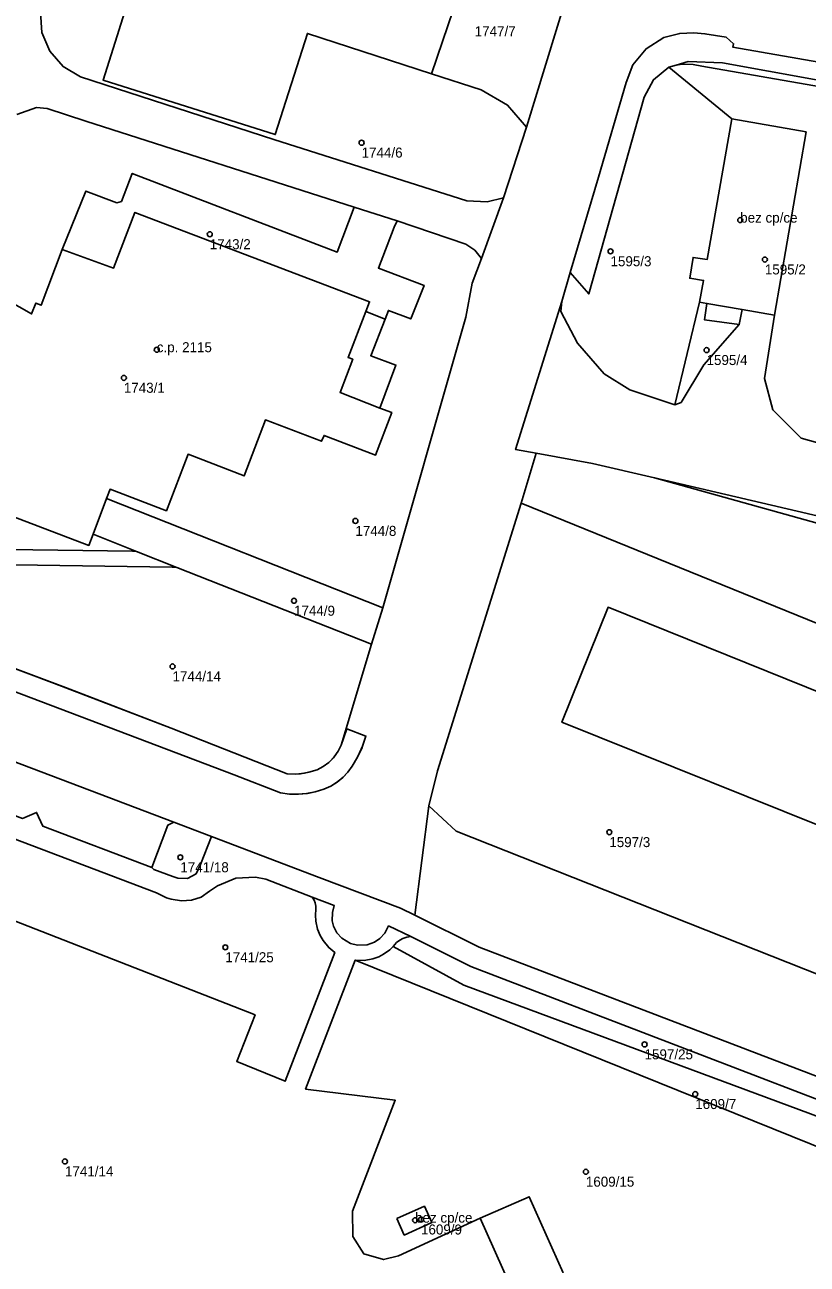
# Model space of a CAD drawing. Extents: x -878211 to -870363, y -1058464 to -1052522.
# Drawn here: x -874643.7 to -874565.6, y -1055799.9 to -1055676.2 of the extents above; entities that cross this region are included whole.
import ezdxf

# ---------------------------------------------------------------- set-up
doc = ezdxf.new("R2010")
doc.units = 0
for name, color, linetype in [('Vrstva 50', 7, 'Continuous'), ('Vrstva 51', 7, 'Continuous'), ('Vrstva 52', 7, 'Continuous')]:
    doc.layers.add(name, color=color, linetype=linetype)

msp = doc.modelspace()

# ---------------------------------------------------------------- linework, layer by layer
at = {"layer": 'Vrstva 50'}
for centre in [(-874610.1, -1055687.98994), (-874572.3, -1055695.71994), (-874625.26, -1055697.12994), (-874585.25, -1055698.82994), (-874569.84, -1055699.64994), (-874630.55, -1055708.64994), (-874575.66, -1055708.68994), (-874633.84, -1055711.45994), (-874610.72, -1055725.73994), (-874616.85, -1055733.70994), (-874628.98, -1055740.25994), (-874585.37, -1055756.79994), (-874628.2, -1055759.30994), (-874623.71, -1055768.28994), (-874581.85, -1055777.97994), (-874576.79, -1055782.93994), (-874639.72, -1055789.65994), (-874587.71, -1055790.68994), (-874604.76, -1055795.51994), (-874604.17, -1055795.45994)]:
    msp.add_circle(centre, 0.25, dxfattribs=at)
at = {"layer": 'Vrstva 51'}
for points in [[(-874588.76, -1055670.48), (-874598.57, -1055667.23), (-874602.99, -1055665.85), (-874604.82, -1055671.61), (-874600.4, -1055673.07), (-874603.12, -1055681.11), (-874598.18, -1055682.73), (-874595.53, -1055684.23), (-874593.65, -1055686.45)], [(-874640.97, -1055669.11), (-874642.17, -1055674.95), (-874642.04, -1055676.98), (-874641.24, -1055678.85), (-874639.91, -1055680.39), (-874638.16, -1055681.43), (-874618.87, -1055687.67), (-874599.6, -1055693.79), (-874597.57, -1055693.9), (-874595.95, -1055693.5), (-874593.65, -1055686.45), (-874595.53, -1055684.23), (-874598.18, -1055682.73), (-874603.12, -1055681.11), (-874615.51, -1055677.08), (-874618.73, -1055687.18), (-874635.92, -1055681.74), (-874632.75, -1055671.7)], [(-874510.92, -1055691.7), (-874510.88, -1055691.45), (-874574.07, -1055680.01), (-874577.51, -1055679.9), (-874578.71, -1055680.24), (-874578.08, -1055680.14), (-874577, -1055680.18), (-874576.14, -1055680.34), (-874546.5, -1055685.5), (-874523.07, -1055689.56), (-874523.19, -1055690.34), (-874520.81, -1055690.75), (-874520.66, -1055689.98)], [(-874573.14, -1055685.6), (-874579.43, -1055680.44), (-874580.97, -1055681.7), (-874581.9, -1055683.46), (-874587.42, -1055703.08), (-874589.28, -1055700.93), (-874590.12, -1055703.83), (-874590.2, -1055704.84), (-874588.56, -1055707.99), (-874585.88, -1055711.06), (-874583.31, -1055712.64), (-874578.84, -1055714.14), (-874576.35, -1055703.9), (-874575.96, -1055701.74), (-874577.34, -1055701.51), (-874577, -1055699.44), (-874575.61, -1055699.65)], [(-874577.34, -1055701.51), (-874575.96, -1055701.74), (-874576.35, -1055703.9), (-874575.62, -1055704.03), (-874575.86, -1055705.68), (-874572.39, -1055706.15), (-874572.12, -1055704.64), (-874568.89, -1055705.21), (-874565.73, -1055686.91), (-874573.14, -1055685.6), (-874575.61, -1055699.65), (-874577, -1055699.44)], [(-874639.99, -1055698.64), (-874634.86, -1055700.5), (-874632.73, -1055694.94), (-874609.31, -1055703.87), (-874609.67, -1055704.82), (-874607.75, -1055705.59), (-874607.43, -1055704.73), (-874605.2, -1055705.58), (-874603.86, -1055702.23), (-874608.42, -1055700.5), (-874606.84, -1055696.41), (-874606.56, -1055695.79), (-874610.84, -1055694.42), (-874612.54, -1055698.91), (-874633, -1055691.06), (-874634.08, -1055693.85), (-874634.55, -1055693.99), (-874637.65, -1055692.82)], [(-874606.56, -1055695.79), (-874606.84, -1055696.41), (-874608.42, -1055700.5), (-874603.86, -1055702.23), (-874605.2, -1055705.58), (-874607.43, -1055704.73), (-874607.75, -1055705.59), (-874609.19, -1055709.25), (-874606.68, -1055710.19), (-874608.27, -1055714.47), (-874607.09, -1055714.93), (-874608.71, -1055719.16), (-874613.85, -1055717.2), (-874614.1, -1055717.79), (-874619.7, -1055715.65), (-874621.83, -1055721.24), (-874627.42, -1055719.08), (-874629.59, -1055724.72), (-874635.22, -1055722.58), (-874635.57, -1055723.51), (-874607.99, -1055734.42), (-874599.68, -1055705.39), (-874599.05, -1055702), (-874598.13, -1055699.56), (-874598.81, -1055698.72), (-874599.68, -1055698.13)], [(-874576.35, -1055703.9), (-874578.84, -1055714.14), (-874578.2, -1055713.92), (-874575.94, -1055710.15), (-874572.39, -1055706.15), (-874575.86, -1055705.68), (-874575.62, -1055704.03)], [(-874525.27, -1055743.16), (-874534.63, -1055740.37), (-874533.14, -1055734.86), (-874534.31, -1055734.41), (-874580.87, -1055721.44), (-874587.05, -1055720), (-874592.67, -1055718.98), (-874594.18, -1055723.95), (-874528.64, -1055750.58), (-874530.98, -1055756.3), (-874523.81, -1055758.61), (-874523.07, -1055754.9), (-874522.15, -1055750.06), (-874526.43, -1055749.21), (-874526.33, -1055748.59)], [(-874525.13, -1055742.42), (-874525.51, -1055736.28), (-874529.45, -1055733.46), (-874580.87, -1055721.44), (-874534.31, -1055734.41), (-874533.14, -1055734.86), (-874534.63, -1055740.37), (-874525.27, -1055743.16), (-874525.18, -1055742.67)], [(-874628.55, -1055730.37), (-874609.11, -1055738.04), (-874607.99, -1055734.42), (-874635.57, -1055723.51), (-874636.9, -1055727.07), (-874632.58, -1055728.78)], [(-874602.52, -1055750.68), (-874603.4, -1055754.16), (-874600.67, -1055756.7), (-874555.85, -1055774.44), (-874556.66, -1055771.5), (-874556.25, -1055768.93), (-874554.9, -1055765.47), (-874555.05, -1055765.41), (-874562.35, -1055762.48), (-874562.12, -1055761.83), (-874560.47, -1055757.74), (-874590.11, -1055745.83), (-874585.5, -1055734.35), (-874555.85, -1055746.29), (-874535.93, -1055754.31), (-874530.98, -1055756.3), (-874528.64, -1055750.58), (-874594.18, -1055723.95)], [(-874698.21, -1055730.05), (-874699.79, -1055734.22), (-874693.04, -1055736.8), (-874691.64, -1055736.2), (-874691.02, -1055737.57), (-874681.34, -1055741.25), (-874679.97, -1055740.63), (-874679.34, -1055742), (-874669.69, -1055745.67), (-874668.32, -1055745.06), (-874667.67, -1055746.43), (-874655.64, -1055751), (-874654.26, -1055750.39), (-874653.61, -1055751.76), (-874643.95, -1055755.43), (-874642.56, -1055754.83), (-874641.94, -1055756.2), (-874631.04, -1055760.32), (-874629.46, -1055756.1), (-874628.84, -1055755.81), (-874682.58, -1055735.44), (-874698.49, -1055729.43)], [(-874535.93, -1055754.31), (-874555.85, -1055746.29), (-874585.5, -1055734.35), (-874590.11, -1055745.83), (-874560.47, -1055757.74), (-874562.12, -1055761.83), (-874562.35, -1055762.48), (-874555.05, -1055765.41), (-874554.9, -1055765.47), (-874554.29, -1055763.78), (-874554.13, -1055763.35), (-874541.55, -1055768.38)], [(-874629.46, -1055756.1), (-874631.04, -1055760.32), (-874630.83, -1055760.52), (-874628.96, -1055761.23), (-874628.45, -1055761.38), (-874627.48, -1055761.43), (-874626.63, -1055760.94), (-874626.18, -1055760.03), (-874625.1, -1055757.23), (-874628.84, -1055755.81)], [(-874558.27, -1055785.91), (-874599.18, -1055770.2), (-874605.2, -1055767.22), (-874605.6, -1055767.28), (-874606, -1055767.41), (-874606.29, -1055767.56), (-874606.63, -1055767.82), (-874606.94, -1055768.2), (-874599.89, -1055772.07), (-874558.81, -1055787.31), (-874558.04, -1055787.6), (-874558.66, -1055786.06)], [(-874609.86, -1055769.6), (-874610.75, -1055769.58), (-874557.63, -1055790.99), (-874556.92, -1055788.97), (-874557.58, -1055788.73), (-874558.04, -1055787.6), (-874558.81, -1055787.31), (-874599.89, -1055772.07), (-874606.94, -1055768.2), (-874607.29, -1055768.54), (-874607.9, -1055768.98), (-874608.37, -1055769.23), (-874608.99, -1055769.45)], [(-874606.58, -1055795.34), (-874605.85, -1055797), (-874603.09, -1055795.76), (-874603.83, -1055794.13)], [(-874606.58, -1055795.34), (-874603.83, -1055794.13), (-874603.09, -1055795.76), (-874605.85, -1055797)]]:
    msp.add_lwpolyline(points, close=True, dxfattribs=at)
for points in [[(-874588.76, -1055670.48), (-874593.65, -1055686.45), (-874595.95, -1055693.5), (-874598.13, -1055699.56), (-874599.05, -1055702), (-874599.68, -1055705.39), (-874607.99, -1055734.42), (-874609.11, -1055738.04), (-874612.13, -1055748.12), (-874611.56, -1055746.49), (-874609.67, -1055747.21), (-874610.004, -1055748.206), (-874610.061, -1055748.349), (-874610.501, -1055749.302), (-874611.03, -1055750.21), (-874611.48, -1055750.822), (-874611.945, -1055751.313), (-874612.532, -1055751.795), (-874613.178, -1055752.197), (-874613.87, -1055752.51), (-874614.725, -1055752.777), (-874615.514, -1055752.935), (-874616.406, -1055753.017), (-874617.302, -1055752.998), (-874618.19, -1055752.88), (-874622.82, -1055751.09), (-874665.33, -1055734.99)], [(-874632.75, -1055671.7), (-874635.92, -1055681.74), (-874618.73, -1055687.18), (-874615.51, -1055677.08), (-874603.12, -1055681.11), (-874600.4, -1055673.07)], [(-874644.51, -1055685.19), (-874642.55, -1055684.49), (-874641.51, -1055684.57), (-874637.65, -1055685.84), (-874610.84, -1055694.42), (-874606.56, -1055695.79), (-874599.68, -1055698.13), (-874598.81, -1055698.72), (-874598.13, -1055699.56), (-874595.95, -1055693.5), (-874597.57, -1055693.9), (-874599.6, -1055693.79), (-874618.87, -1055687.67), (-874638.16, -1055681.43), (-874639.91, -1055680.39), (-874641.24, -1055678.85), (-874642.04, -1055676.98), (-874642.17, -1055674.95)], [(-874682.58, -1055735.44), (-874628.84, -1055755.81), (-874625.1, -1055757.23), (-874614.33, -1055761.31), (-874606.23, -1055764.38), (-874604.79, -1055765.09), (-874603.4, -1055754.16), (-874602.52, -1055750.68), (-874594.18, -1055723.95), (-874592.67, -1055718.98), (-874594.73, -1055718.61), (-874590.12, -1055703.83), (-874589.28, -1055700.93), (-874586.46, -1055691.42), (-874583.68, -1055681.99), (-874583.01, -1055680.22), (-874581.7, -1055678.62), (-874579.92, -1055677.49), (-874578.34, -1055677.09), (-874576.94, -1055677.04), (-874575.82, -1055677.11)], [(-874544.23, -1055683.47), (-874573.03, -1055678.46), (-874572.97, -1055678.11), (-874573.7, -1055677.47), (-874575.82, -1055677.11), (-874576.94, -1055677.04), (-874578.34, -1055677.09), (-874579.92, -1055677.49), (-874581.7, -1055678.62), (-874583.01, -1055680.22), (-874583.68, -1055681.99), (-874586.46, -1055691.42), (-874589.28, -1055700.93), (-874587.42, -1055703.08), (-874581.9, -1055683.46), (-874580.97, -1055681.7), (-874579.43, -1055680.44), (-874578.71, -1055680.24), (-874577.51, -1055679.9), (-874574.07, -1055680.01), (-874510.88, -1055691.45)], [(-874575.82, -1055677.11), (-874573.7, -1055677.47), (-874572.97, -1055678.11), (-874573.03, -1055678.46), (-874544.23, -1055683.47)], [(-874546.5, -1055685.5), (-874576.14, -1055680.34), (-874577, -1055680.18), (-874578.08, -1055680.14), (-874578.71, -1055680.24), (-874579.43, -1055680.44), (-874573.14, -1055685.6), (-874565.73, -1055686.91), (-874568.89, -1055705.21), (-874569.86, -1055711.51), (-874569.06, -1055714.66), (-874566.23, -1055717.48), (-874508.05, -1055733.71)], [(-874670.47, -1055689.52), (-874643.06, -1055705.08), (-874642.63, -1055704), (-874642.11, -1055704.21), (-874639.99, -1055698.64), (-874637.65, -1055692.82), (-874634.55, -1055693.99), (-874634.08, -1055693.85), (-874633, -1055691.06), (-874612.54, -1055698.91), (-874610.84, -1055694.42), (-874637.65, -1055685.84), (-874641.51, -1055684.57), (-874642.55, -1055684.49), (-874644.51, -1055685.19)], [(-874650.03, -1055723.37), (-874637.32, -1055728.18), (-874636.9, -1055727.07), (-874635.57, -1055723.51), (-874635.22, -1055722.58), (-874629.59, -1055724.72), (-874627.42, -1055719.08), (-874621.83, -1055721.24), (-874619.7, -1055715.65), (-874614.1, -1055717.79), (-874613.85, -1055717.2), (-874608.71, -1055719.16), (-874607.09, -1055714.93), (-874608.27, -1055714.47), (-874606.68, -1055710.19), (-874609.19, -1055709.25), (-874607.75, -1055705.59), (-874609.67, -1055704.82), (-874609.31, -1055703.87), (-874632.73, -1055694.94), (-874634.86, -1055700.5), (-874639.99, -1055698.64), (-874642.11, -1055704.21), (-874642.63, -1055704), (-874643.06, -1055705.08), (-874670.47, -1055689.52)], [(-874508.05, -1055733.71), (-874566.23, -1055717.48), (-874569.06, -1055714.66), (-874569.86, -1055711.51), (-874568.89, -1055705.21), (-874572.12, -1055704.64), (-874572.39, -1055706.15), (-874575.94, -1055710.15), (-874578.2, -1055713.92), (-874578.84, -1055714.14), (-874583.31, -1055712.64), (-874585.88, -1055711.06), (-874588.56, -1055707.99), (-874590.2, -1055704.84), (-874590.12, -1055703.83), (-874594.73, -1055718.61), (-874592.67, -1055718.98), (-874587.05, -1055720), (-874580.87, -1055721.44), (-874529.45, -1055733.46)], [(-874660.32, -1055728.39), (-874632.99, -1055728.77), (-874632.58, -1055728.78), (-874636.9, -1055727.07), (-874637.32, -1055728.18), (-874650.03, -1055723.37)], [(-874721.79, -1055728.25), (-874718.97, -1055727.26), (-874718.51, -1055727.42), (-874717.49, -1055724.7), (-874703.26, -1055730.08), (-874705.04, -1055734.74), (-874674.12, -1055746.35), (-874655.51, -1055753.4), (-874630.59, -1055762.84), (-874629.59, -1055763.34), (-874629.1, -1055763.48), (-874628.07, -1055763.64), (-874627.1, -1055763.59), (-874626.13, -1055763.28), (-874625.3, -1055762.67), (-874624.49, -1055762.14), (-874622.65, -1055761.39), (-874620.68, -1055761.29)], [(-874660.44, -1055729.88), (-874629.03, -1055730.36), (-874628.55, -1055730.37), (-874632.58, -1055728.78), (-874632.99, -1055728.77), (-874660.32, -1055728.39)], [(-874651.322, -1055737.988), (-874640.763, -1055741.953), (-874629.12, -1055746.426), (-874617.52, -1055750.99), (-874616.665, -1055751), (-874616.204, -1055750.964), (-874615.361, -1055750.821), (-874614.54, -1055750.58), (-874613.938, -1055750.259), (-874613.389, -1055749.853), (-874613.305, -1055749.779), (-874612.833, -1055749.285), (-874612.439, -1055748.728), (-874612.13, -1055748.12), (-874609.11, -1055738.04), (-874628.55, -1055730.37), (-874629.03, -1055730.36), (-874660.44, -1055729.88)], [(-874665.33, -1055734.99), (-874622.82, -1055751.09), (-874618.19, -1055752.88), (-874617.302, -1055752.998), (-874616.498, -1055753.019), (-874615.605, -1055752.948), (-874614.725, -1055752.777), (-874613.87, -1055752.51), (-874613.177, -1055752.197), (-874612.601, -1055751.844), (-874612.007, -1055751.37), (-874611.48, -1055750.822), (-874611.03, -1055750.21), (-874610.501, -1055749.302), (-874610.431, -1055749.166), (-874610.004, -1055748.206), (-874609.67, -1055747.21), (-874611.56, -1055746.49), (-874612.13, -1055748.12), (-874612.439, -1055748.729), (-874612.833, -1055749.285), (-874612.906, -1055749.371), (-874613.389, -1055749.853), (-874613.938, -1055750.259), (-874614.54, -1055750.58), (-874615.361, -1055750.821)], [(-874615.361, -1055750.821), (-874615.814, -1055750.91), (-874616.665, -1055751), (-874617.52, -1055750.99), (-874629.122, -1055746.425), (-874639.65, -1055742.376), (-874651.325, -1055737.987)], [(-874649.83, -1055763.68), (-874620.73, -1055775.04), (-874622.57, -1055779.7), (-874617.74, -1055781.65), (-874612.79, -1055768.8), (-874613.38, -1055768.31), (-874613.94, -1055767.62), (-874614.24, -1055767.1), (-874614.5, -1055766.48), (-874614.67, -1055765.68), (-874614.71, -1055765.09), (-874614.66, -1055764.49), (-874614.66, -1055764.19), (-874614.73, -1055763.86), (-874614.84, -1055763.59), (-874615.04, -1055763.29), (-874619.68, -1055761.48), (-874620.68, -1055761.29), (-874622.65, -1055761.39), (-874624.49, -1055762.14), (-874625.3, -1055762.67), (-874626.13, -1055763.28), (-874627.1, -1055763.59), (-874628.07, -1055763.64), (-874629.1, -1055763.48), (-874629.59, -1055763.34), (-874630.59, -1055762.84), (-874655.51, -1055753.4)], [(-874555.85, -1055774.44), (-874600.67, -1055756.7), (-874603.4, -1055754.16), (-874604.79, -1055765.09), (-874598.36, -1055768.26), (-874517.3, -1055799.27)], [(-874517.3, -1055799.27), (-874598.36, -1055768.26), (-874604.79, -1055765.09), (-874606.23, -1055764.38), (-874614.33, -1055761.31), (-874625.1, -1055757.23), (-874626.18, -1055760.03), (-874626.63, -1055760.94), (-874627.48, -1055761.43), (-874628.45, -1055761.38), (-874628.96, -1055761.23), (-874630.83, -1055760.52), (-874631.04, -1055760.32), (-874641.94, -1055756.2), (-874642.56, -1055754.83), (-874643.95, -1055755.43)], [(-874620.68, -1055761.29), (-874619.68, -1055761.48), (-874615.04, -1055763.29), (-874612.83, -1055764.12), (-874613.02, -1055764.81), (-874613.05, -1055765.64), (-874612.9, -1055766.19), (-874612.57, -1055766.84), (-874612.09, -1055767.37), (-874611.21, -1055767.9), (-874610.51, -1055768.07), (-874609.56, -1055768.03), (-874608.8, -1055767.77), (-874608.28, -1055767.41), (-874607.79, -1055766.88), (-874607.41, -1055766.15), (-874605.2, -1055767.22), (-874599.18, -1055770.2), (-874558.27, -1055785.91)], [(-874595.33, -1055801.88), (-874598.26, -1055795.31), (-874606.43, -1055799.09), (-874607.91, -1055799.46), (-874609.89, -1055798.87), (-874610.99, -1055797.16), (-874611.01, -1055794.61), (-874606.75, -1055783.56), (-874615.7, -1055782.43), (-874610.75, -1055769.58), (-874609.86, -1055769.6), (-874608.99, -1055769.45), (-874608.37, -1055769.23), (-874607.9, -1055768.98), (-874607.29, -1055768.54), (-874606.94, -1055768.2), (-874606.63, -1055767.82), (-874606.29, -1055767.56), (-874606, -1055767.41), (-874605.6, -1055767.28), (-874605.2, -1055767.22), (-874607.41, -1055766.15), (-874607.79, -1055766.88), (-874608.28, -1055767.41), (-874608.8, -1055767.77), (-874609.56, -1055768.03), (-874610.51, -1055768.07), (-874611.21, -1055767.9), (-874612.09, -1055767.37), (-874612.57, -1055766.84), (-874612.9, -1055766.19), (-874613.05, -1055765.64), (-874613.02, -1055764.81), (-874612.83, -1055764.12), (-874615.04, -1055763.29), (-874614.84, -1055763.59), (-874614.73, -1055763.86), (-874614.66, -1055764.19), (-874614.66, -1055764.49), (-874614.71, -1055765.09), (-874614.67, -1055765.68), (-874614.5, -1055766.48), (-874614.24, -1055767.1), (-874613.94, -1055767.62), (-874613.38, -1055768.31), (-874612.79, -1055768.8), (-874617.74, -1055781.65), (-874622.57, -1055779.7), (-874620.73, -1055775.04), (-874649.83, -1055763.68)], [(-874557.63, -1055790.99), (-874610.75, -1055769.58), (-874615.7, -1055782.43), (-874606.75, -1055783.56), (-874611.01, -1055794.61), (-874610.99, -1055797.16), (-874609.89, -1055798.87), (-874607.91, -1055799.46), (-874606.43, -1055799.09), (-874598.26, -1055795.31), (-874593.36, -1055793.19), (-874589.97, -1055800.78)], [(-874589.97, -1055800.78), (-874593.36, -1055793.19), (-874598.26, -1055795.31), (-874595.33, -1055801.88)]]:
    msp.add_lwpolyline(points, dxfattribs=at)
at = {"layer": 'Vrstva 52'}
for points in [[(-874632.75, -1055671.7), (-874635.92, -1055681.74), (-874618.73, -1055687.18), (-874615.51, -1055677.08), (-874603.12, -1055681.11), (-874600.4, -1055673.07)], [(-874650.03, -1055723.37), (-874637.32, -1055728.18), (-874636.9, -1055727.07), (-874635.57, -1055723.51), (-874635.22, -1055722.58), (-874629.59, -1055724.72), (-874627.42, -1055719.08), (-874621.83, -1055721.24), (-874619.7, -1055715.65), (-874614.1, -1055717.79), (-874613.85, -1055717.2), (-874608.71, -1055719.16), (-874607.09, -1055714.93), (-874608.27, -1055714.47), (-874612.25, -1055712.93), (-874610.99, -1055709.6), (-874611.45, -1055709.43), (-874609.67, -1055704.82), (-874609.31, -1055703.87), (-874632.73, -1055694.94), (-874634.86, -1055700.5), (-874639.99, -1055698.64), (-874642.11, -1055704.21), (-874642.63, -1055704), (-874643.06, -1055705.08), (-874670.47, -1055689.52)]]:
    msp.add_lwpolyline(points, dxfattribs=at)
for points in [[(-874575.61, -1055699.65), (-874577, -1055699.44), (-874577.34, -1055701.51), (-874575.96, -1055701.74), (-874576.35, -1055703.9), (-874575.62, -1055704.03), (-874572.12, -1055704.64), (-874568.89, -1055705.21), (-874565.73, -1055686.91), (-874573.14, -1055685.6)], [(-874606.58, -1055795.34), (-874605.85, -1055797), (-874603.09, -1055795.76), (-874603.83, -1055794.13)]]:
    msp.add_lwpolyline(points, close=True, dxfattribs=at)

# ---------------------------------------------------------------- texts
at = {"layer": 'Vrstva 50'}
for s, p in [('1747/7', (-874598.81, -1055677.369)), ('1744/6', (-874610.1, -1055689.479)), ('bez cp/ce', (-874572.3, -1055695.97)), ('1743/2', (-874625.26, -1055698.619)), ('1595/3', (-874585.25, -1055700.319)), ('1595/2', (-874569.84, -1055701.139)), ('c.p. 2115', (-874630.55, -1055708.899)), ('1595/4', (-874575.66, -1055710.179)), ('1743/1', (-874633.84, -1055712.949)), ('1744/8', (-874610.72, -1055727.229)), ('1744/9', (-874616.85, -1055735.199)), ('1744/14', (-874628.98, -1055741.749)), ('1597/3', (-874585.37, -1055758.289)), ('1741/18', (-874628.2, -1055760.799)), ('1741/25', (-874623.71, -1055769.779)), ('1597/25', (-874581.85, -1055779.469)), ('1609/7', (-874576.79, -1055784.429)), ('1741/14', (-874639.72, -1055791.149)), ('1609/15', (-874587.71, -1055792.179)), ('bez cp/ce', (-874604.76, -1055795.77)), ('1609/9', (-874604.17, -1055796.949))]:
    msp.add_text(s, height=0.999996, dxfattribs=at).set_placement(p)

doc.saveas('drawing.dxf')
